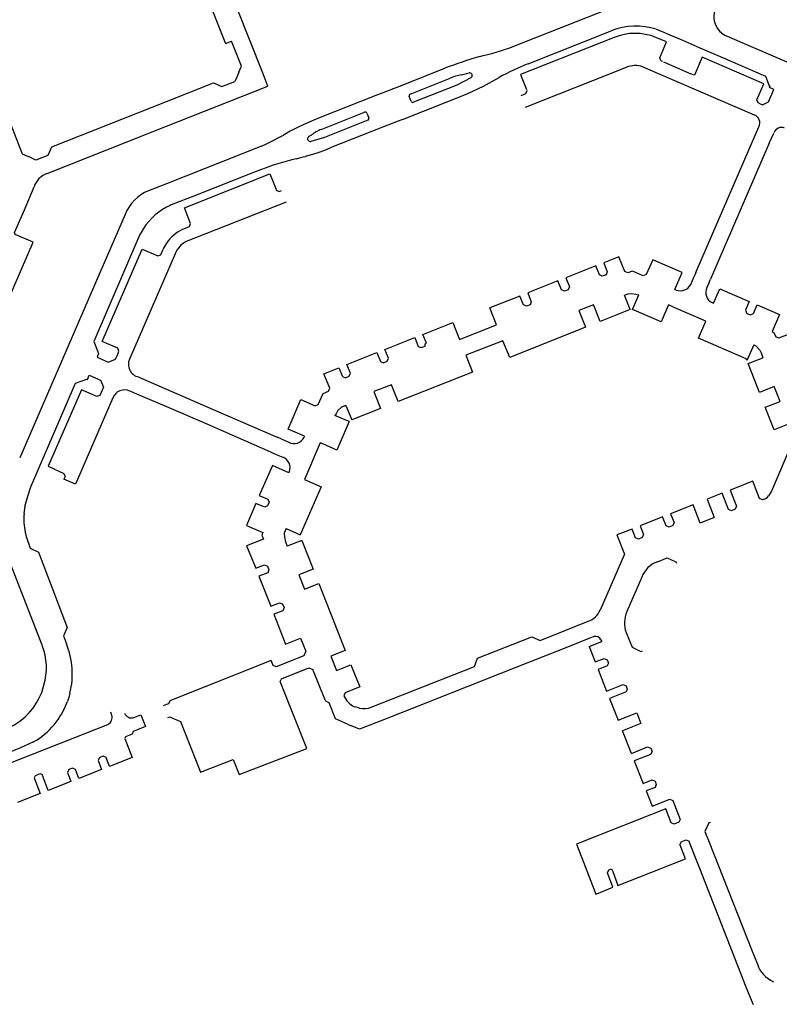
# Model space of a CAD drawing. Extents: x 148869 to 161638, y 453607 to 469810.
# Tile 965 of 1056: x 159130.57 to 159132.69, y 459870.37 to 459873.12. Entities that reach past the tile are written whole.
import ezdxf

# ---------------------------------------------------------------- set-up
doc = ezdxf.new("R2010")
doc.units = 0
doc.layers.add('LKI_V01_KANTRIJWEG', color=252, linetype='CONTINUOUS')

msp = doc.modelspace()

# ---------------------------------------------------------------- linework, layer by layer
at = {"layer": 'LKI_V01_KANTRIJWEG'}
for p, q in [((159131.9628, 459873.0463), (159132.2414, 459873.1562)), ((159131.9628, 459873.0463), (159132.2414, 459873.1562)), ((159131.9934, 459872.9935), (159132.2253, 459873.0851)), ((159131.9934, 459872.9935), (159132.2253, 459873.0851)), ((159132.3887, 459873.0744), (159132.4224, 459873.0597)), ((159132.3887, 459873.0744), (159132.4224, 459873.0597)), ((159132.5367, 459873.0768), (159132.5435, 459873.0727)), ((159132.5367, 459873.0768), (159132.5435, 459873.0727)), ((159133.1188, 459872.822), (159132.5435, 459873.0727)), ((159133.1188, 459872.822), (159132.5435, 459873.0727)), ((159131.1922, 459872.9867), (159131.1647, 459873.056)), ((159131.1922, 459872.9867), (159131.1647, 459873.056)), ((159132.4224, 459873.0597), (159132.4726, 459873.0379)), ((159132.4224, 459873.0597), (159132.4726, 459873.0379)), ((159131.8577, 459873.0133), (159131.8671, 459873.0163)), ((159131.8577, 459873.0133), (159131.8671, 459873.0163)), ((159131.1849, 459872.9696), (159131.1922, 459872.9867)), ((159131.1849, 459872.9696), (159131.1922, 459872.9867)), ((159132.3709, 459872.9983), (159132.4472, 459872.9653)), ((159132.3709, 459872.9983), (159132.4472, 459872.9653)), ((159131.1849, 459872.9696), (159131.1791, 459872.9559)), ((159131.1849, 459872.9696), (159131.1791, 459872.9559)), ((159131.2661, 459872.9309), (159131.251, 459872.9694)), ((159131.2661, 459872.9309), (159131.251, 459872.9694)), ((159131.627, 459872.9278), (159131.7606, 459872.9807)), ((159131.627, 459872.9278), (159131.7606, 459872.9807)), ((159131.8061, 459872.9624), (159131.828, 459872.9676)), ((159131.8061, 459872.9624), (159131.828, 459872.9676)), ((159131.9855, 459872.8719), (159132.2676, 459872.9837)), ((159131.9855, 459872.8719), (159132.2676, 459872.9837)), ((159132.3135, 459872.9851), (159132.6247, 459872.8506)), ((159132.3135, 459872.9851), (159132.6247, 459872.8506)), ((159130.9831, 459872.8188), (159131.2661, 459872.9309)), ((159130.9831, 459872.8188), (159131.2661, 459872.9309)), ((159131.1791, 459872.9559), (159131.1736, 459872.9439)), ((159131.1791, 459872.9559), (159131.1736, 459872.9439)), ((159131.6637, 459872.9086), (159131.7756, 459872.9527)), ((159131.6637, 459872.9086), (159131.7756, 459872.9527)), ((159131.5676, 459872.9045), (159131.4126, 459872.8429)), ((159131.5676, 459872.9045), (159131.4126, 459872.8429)), ((159131.6096, 459872.9209), (159131.5676, 459872.9045)), ((159131.6096, 459872.9209), (159131.5676, 459872.9045)), ((159131.6152, 459872.9232), (159131.6096, 459872.9209)), ((159131.6152, 459872.9232), (159131.6096, 459872.9209)), ((159131.6152, 459872.9232), (159131.627, 459872.9278)), ((159131.6152, 459872.9232), (159131.627, 459872.9278)), ((159131.6662, 459872.8884), (159131.6609, 459872.902)), ((159131.6662, 459872.8884), (159131.6609, 459872.902)), ((159131.415, 459872.8101), (159131.5363, 459872.858)), ((159131.415, 459872.8101), (159131.5363, 459872.858)), ((159131.5429, 459872.8553), (159131.5482, 459872.8421)), ((159131.5429, 459872.8553), (159131.5482, 459872.8421)), ((159131.3646, 459872.8224), (159131.351, 459872.816)), ((159131.3646, 459872.8224), (159131.351, 459872.816)), ((159131.3884, 459872.833), (159131.3646, 459872.8224)), ((159131.3884, 459872.833), (159131.3646, 459872.8224)), ((159131.4126, 459872.8429), (159131.3884, 459872.833)), ((159131.4126, 459872.8429), (159131.3884, 459872.833)), ((159131.5461, 459872.836), (159131.5453, 459872.8354)), ((159131.5461, 459872.836), (159131.5453, 459872.8354)), ((159131.6419, 459872.8379), (159131.5889, 459872.8171)), ((159131.6419, 459872.8379), (159131.5889, 459872.8171)), ((159130.6493, 459872.6872), (159130.9831, 459872.8188)), ((159130.6493, 459872.6872), (159130.9831, 459872.8188)), ((159131.3021, 459872.7901), (159131.3097, 459872.7943)), ((159131.3021, 459872.7901), (159131.3097, 459872.7943)), ((159131.3286, 459872.8046), (159131.3097, 459872.7943)), ((159131.3286, 459872.8046), (159131.3097, 459872.7943)), ((159131.351, 459872.816), (159131.3286, 459872.8046)), ((159131.351, 459872.816), (159131.3286, 459872.8046)), ((159131.38, 459872.7897), (159131.3885, 459872.7949)), ((159131.38, 459872.7897), (159131.3885, 459872.7949)), ((159131.5889, 459872.8171), (159131.4401, 459872.7581)), ((159131.5889, 459872.8171), (159131.4401, 459872.7581)), ((159132.6253, 459872.7892), (159132.637, 459872.8175)), ((159132.6253, 459872.7892), (159132.637, 459872.8175)), ((159132.6667, 459872.7715), (159132.6795, 459872.7999)), ((159132.6667, 459872.7715), (159132.6795, 459872.7999)), ((159131.2485, 459872.7634), (159131.2622, 459872.7696)), ((159131.2485, 459872.7634), (159131.2622, 459872.7696)), ((159131.2622, 459872.7696), (159131.2757, 459872.7761)), ((159131.2622, 459872.7696), (159131.2757, 459872.7761)), ((159131.2757, 459872.7761), (159131.3021, 459872.7901)), ((159131.2757, 459872.7761), (159131.3021, 459872.7901)), ((159132.4615, 459872.4101), (159132.6253, 459872.7892)), ((159132.4615, 459872.4101), (159132.6253, 459872.7892)), ((159132.6667, 459872.7715), (159132.5028, 459872.392)), ((159132.6667, 459872.7715), (159132.5028, 459872.392)), ((159131.2485, 459872.7634), (159130.9831, 459872.6584)), ((159131.2485, 459872.7634), (159130.9831, 459872.6584)), ((159131.3713, 459872.7348), (159131.392, 459872.741)), ((159131.3713, 459872.7348), (159131.392, 459872.741)), ((159131.392, 459872.741), (159131.4095, 459872.7467)), ((159131.392, 459872.741), (159131.4095, 459872.7467)), ((159131.4095, 459872.7467), (159131.4249, 459872.7522)), ((159131.4095, 459872.7467), (159131.4249, 459872.7522)), ((159131.4249, 459872.7522), (159131.4401, 459872.7581)), ((159131.4249, 459872.7522), (159131.4401, 459872.7581)), ((159131.3066, 459872.7176), (159131.2805, 459872.71)), ((159131.3066, 459872.7176), (159131.2805, 459872.71)), ((159131.3328, 459872.7249), (159131.3066, 459872.7176)), ((159131.3328, 459872.7249), (159131.3066, 459872.7176)), ((159131.3458, 459872.7282), (159131.3328, 459872.7249)), ((159131.3458, 459872.7282), (159131.3328, 459872.7249)), ((159130.9831, 459872.6584), (159130.9329, 459872.6386)), ((159130.9831, 459872.6584), (159130.9329, 459872.6386)), ((159131.317, 459872.6072), (159131.0378, 459872.4965)), ((159131.317, 459872.6072), (159131.0378, 459872.4965)), ((159131.0071, 459872.462), (159130.9831, 459872.4067)), ((159131.0071, 459872.462), (159130.9831, 459872.4067)), ((159132.4615, 459872.4101), (159132.4568, 459872.3989)), ((159132.4615, 459872.4101), (159132.4568, 459872.3989)), ((159130.9831, 459872.4067), (159130.9553, 459872.3428)), ((159130.9831, 459872.4067), (159130.9553, 459872.3428)), ((159132.4471, 459872.3768), (159132.4568, 459872.3989)), ((159132.4471, 459872.3768), (159132.4568, 459872.3989)), ((159132.4978, 459872.3807), (159132.4926, 459872.3682)), ((159132.4978, 459872.3807), (159132.4926, 459872.3682)), ((159132.4978, 459872.3807), (159132.5028, 459872.392)), ((159132.4978, 459872.3807), (159132.5028, 459872.392)), ((159130.9553, 459872.3428), (159130.8798, 459872.1684)), ((159130.9553, 459872.3428), (159130.8798, 459872.1684)), ((159132.2777, 459872.3068), (159132.262, 459872.347)), ((159132.2777, 459872.3068), (159132.262, 459872.347)), ((159132.2846, 459872.3071), (159132.3025, 459872.3475)), ((159132.2846, 459872.3071), (159132.3025, 459872.3475)), ((159131.9049, 459872.2643), (159131.8863, 459872.3113)), ((159131.9049, 459872.2643), (159131.8863, 459872.3113)), ((159130.7797, 459872.2172), (159130.7923, 459872.1866)), ((159130.7797, 459872.2172), (159130.7923, 459872.1866)), ((159132.6231, 459872.2084), (159132.6038, 459872.1645)), ((159132.6231, 459872.2084), (159132.6038, 459872.1645)), ((159130.7935, 459872.1843), (159130.7892, 459872.1742)), ((159130.7935, 459872.1843), (159130.7892, 459872.1742)), ((159130.7892, 459872.1742), (159130.8198, 459872.16)), ((159130.7892, 459872.1742), (159130.8198, 459872.16)), ((159130.794, 459872.1859), (159130.7923, 459872.1866)), ((159130.794, 459872.1859), (159130.7923, 459872.1866)), ((159130.7935, 459872.1843), (159130.794, 459872.1859)), ((159130.7935, 459872.1843), (159130.794, 459872.1859)), ((159132.6072, 459872.1559), (159132.6486, 459872.1724)), ((159132.6072, 459872.1559), (159132.6486, 459872.1724)), ((159130.7293, 459872.101), (159130.7603, 459872.1123)), ((159130.7293, 459872.101), (159130.7603, 459872.1123)), ((159130.7603, 459872.1123), (159130.762, 459872.1115)), ((159130.7603, 459872.1123), (159130.762, 459872.1115)), ((159130.762, 459872.1115), (159130.767, 459872.1233)), ((159130.762, 459872.1115), (159130.767, 459872.1233)), ((159130.9048, 459872.1187), (159130.912, 459872.1149)), ((159130.9048, 459872.1187), (159130.912, 459872.1149)), ((159130.912, 459872.1149), (159130.9831, 459872.0842)), ((159130.912, 459872.1149), (159130.9831, 459872.0842)), ((159130.6043, 459871.8117), (159130.7293, 459872.101)), ((159130.6043, 459871.8117), (159130.7293, 459872.101)), ((159130.8924, 459872.074), (159130.8805, 459872.0793)), ((159130.8924, 459872.074), (159130.8805, 459872.0793)), ((159130.9831, 459872.0842), (159131.1135, 459872.0279)), ((159130.9831, 459872.0842), (159131.1135, 459872.0279)), ((159130.8334, 459872.0606), (159130.7285, 459871.8191)), ((159130.8334, 459872.0606), (159130.7285, 459871.8191)), ((159130.8924, 459872.074), (159130.9831, 459872.0356)), ((159130.8924, 459872.074), (159130.9831, 459872.0356)), ((159131.4843, 459872.0385), (159131.5005, 459871.9987)), ((159131.4843, 459872.0385), (159131.5005, 459871.9987)), ((159131.4932, 459871.994), (159131.4535, 459872.011)), ((159131.4932, 459871.994), (159131.4535, 459872.011)), ((159131.3029, 459871.946), (159131.2917, 459871.9507)), ((159131.3029, 459871.946), (159131.2917, 459871.9507)), ((159131.3029, 459871.946), (159131.325, 459871.9362)), ((159131.3029, 459871.946), (159131.325, 459871.9362)), ((159131.2736, 459871.9092), (159131.2851, 459871.9043)), ((159131.2736, 459871.9092), (159131.2851, 459871.9043)), ((159131.2851, 459871.9043), (159131.3079, 459871.8944)), ((159131.2851, 459871.9043), (159131.3079, 459871.8944)), ((159130.7285, 459871.8191), (159130.6966, 459871.8331)), ((159130.7285, 459871.8191), (159130.6966, 459871.8331)), ((159132.6725, 459871.7997), (159132.6646, 459871.7861)), ((159132.6725, 459871.7997), (159132.6646, 459871.7861)), ((159130.5877, 459871.757), (159130.585, 459871.7373)), ((159130.5877, 459871.757), (159130.585, 459871.7373)), ((159131.3169, 459871.6949), (159131.3564, 459871.678)), ((159131.3169, 459871.6949), (159131.3564, 459871.678)), ((159131.3607, 459871.6622), (159131.3205, 459871.6464)), ((159131.3607, 459871.6622), (159131.3205, 459871.6464)), ((159131.3607, 459871.6622), (159131.3927, 459871.5817)), ((159131.3607, 459871.6622), (159131.3927, 459871.5817)), ((159130.636, 459871.369), (159130.5398, 459871.6164)), ((159130.636, 459871.369), (159130.5398, 459871.6164)), ((159132.3107, 459871.5596), (159132.269, 459871.4633)), ((159132.3107, 459871.5596), (159132.269, 459871.4633)), ((159132.1633, 459871.3659), (159132.1985, 459871.3794)), ((159132.1633, 459871.3659), (159132.1985, 459871.3794)), ((159132.1964, 459871.3843), (159132.1985, 459871.3794)), ((159132.1964, 459871.3843), (159132.1985, 459871.3794)), ((159131.2811, 459871.3129), (159131.2756, 459871.3264)), ((159131.2811, 459871.3129), (159131.2756, 459871.3264)), ((159130.6378, 459871.2472), (159130.6406, 459871.2574)), ((159130.6378, 459871.2472), (159130.6406, 459871.2574)), ((159131.3747, 459871.0813), (159131.3004, 459871.2678)), ((159131.3747, 459871.0813), (159131.3004, 459871.2678)), ((159130.9831, 459871.2035), (159130.9736, 459871.1997)), ((159130.9831, 459871.2035), (159130.9736, 459871.1997)), ((159130.8306, 459871.1744), (159130.8276, 459871.1823)), ((159130.8306, 459871.1744), (159130.8276, 459871.1823)), ((159130.8917, 459871.167), (159130.9112, 459871.1746)), ((159130.8917, 459871.167), (159130.9112, 459871.1746)), ((159130.9112, 459871.1746), (159130.9241, 459871.1422)), ((159130.9112, 459871.1746), (159130.9241, 459871.1422)), ((159131.5223, 459871.1934), (159131.5098, 459871.1968)), ((159131.5223, 459871.1934), (159131.5098, 459871.1968)), ((159130.5112, 459871.0268), (159130.819, 459871.1478)), ((159130.5112, 459871.0268), (159130.819, 459871.1478)), ((159131.4881, 459871.1492), (159131.4995, 459871.1443)), ((159131.4881, 459871.1492), (159131.4995, 459871.1443)), ((159132.2816, 459871.0668), (159132.2563, 459871.1304)), ((159132.2816, 459871.0668), (159132.2563, 459871.1304)), ((159131.1864, 459871.0081), (159131.3747, 459871.0813)), ((159131.1864, 459871.0081), (159131.3747, 459871.0813)), ((159132.4433, 459870.8195), (159132.4627, 459870.7697)), ((159132.4433, 459870.8195), (159132.4627, 459870.7697)), ((159132.4983, 459870.8195), (159132.6172, 459870.5195)), ((159132.4983, 459870.8195), (159132.6172, 459870.5195)), ((159132.4328, 459870.7727), (159132.4174, 459870.8111)), ((159132.4328, 459870.7727), (159132.4174, 459870.8111)), ((159132.1428, 459870.7756), (159132.1818, 459870.6739)), ((159132.1428, 459870.7756), (159132.1818, 459870.6739)), ((159132.244, 459870.6982), (159132.4328, 459870.7727)), ((159132.244, 459870.6982), (159132.4328, 459870.7727)), ((159132.4627, 459870.7697), (159132.4717, 459870.7467)), ((159132.4627, 459870.7697), (159132.4717, 459870.7467)), ((159132.2292, 459870.737), (159132.244, 459870.6982)), ((159132.2292, 459870.737), (159132.244, 459870.6982)), ((159132.1845, 459870.675), (159132.23, 459870.6931)), ((159132.1845, 459870.675), (159132.23, 459870.6931)), ((159132.1818, 459870.6739), (159132.1845, 459870.675)), ((159132.1818, 459870.6739), (159132.1845, 459870.675)), ((159132.6172, 459870.5195), (159132.6334, 459870.4785)), ((159132.6172, 459870.5195), (159132.6334, 459870.4785)), ((159132.6207, 459870.3675), (159132.6214, 459870.3659)), ((159132.6207, 459870.3675), (159132.6214, 459870.3659))]:
    msp.add_line(p, q, dxfattribs=at)
for points in [[(159131.0936, 459873.2354), (159131.0774, 459873.229), (159131.148, 459873.0498), (159131.1647, 459873.056)], [(159131.0936, 459873.2354), (159131.0774, 459873.229), (159131.148, 459873.0498), (159131.1647, 459873.056)], [(159131.251, 459872.9694), (159131.144, 459873.2398), (159131.1386, 459873.2536)], [(159131.251, 459872.9694), (159131.144, 459873.2398), (159131.1386, 459873.2536)], [(159132.351, 459873.0895), (159132.3672, 459873.0838), (159132.3887, 459873.0744)], [(159132.351, 459873.0895), (159132.3672, 459873.0838), (159132.3887, 459873.0744)], [(159132.2331, 459873.0662), (159131.9716, 459872.963), (159131.9881, 459872.9215)], [(159132.2331, 459873.0662), (159131.9716, 459872.963), (159131.9881, 459872.9215)], [(159132.3684, 459872.9993), (159132.3642, 459873.001), (159132.3605, 459873.0097), (159132.3799, 459873.0542), (159132.3501, 459873.067)], [(159132.3684, 459872.9993), (159132.3642, 459873.001), (159132.3605, 459873.0097), (159132.3799, 459873.0542), (159132.3501, 459873.067)], [(159130.4697, 459873.0332), (159130.4674, 459873.0275), (159130.4845, 459872.9851), (159130.5803, 459872.7417), (159130.602, 459872.7322), (159130.6157, 459872.7262)], [(159130.4697, 459873.0332), (159130.4674, 459873.0275), (159130.4845, 459872.9851), (159130.5803, 459872.7417), (159130.602, 459872.7322), (159130.6157, 459872.7262)], [(159132.4726, 459873.0379), (159132.5361, 459873.0111), (159132.656, 459872.9583), (159132.6667, 459872.9319), (159132.6688, 459872.931)], [(159132.4726, 459873.0379), (159132.5361, 459873.0111), (159132.656, 459872.9583), (159132.6667, 459872.9319), (159132.6688, 459872.931)], [(159132.4793, 459873.0113), (159132.4575, 459872.961), (159132.4472, 459872.9653)], [(159132.4793, 459873.0113), (159132.4575, 459872.961), (159132.4472, 459872.9653)], [(159132.6392, 459872.8824), (159132.6352, 459872.8842), (159132.632, 459872.8925), (159132.6514, 459872.9371), (159132.4793, 459873.0113)], [(159132.6392, 459872.8824), (159132.6352, 459872.8842), (159132.632, 459872.8925), (159132.6514, 459872.9371), (159132.4793, 459873.0113)], [(159130.9831, 459872.8883), (159131.1147, 459872.9403), (159131.1379, 459872.9299), (159131.1736, 459872.9439)], [(159130.9831, 459872.8883), (159131.1147, 459872.9403), (159131.1379, 459872.9299), (159131.1736, 459872.9439)], [(159131.6419, 459872.8379), (159131.8227, 459872.9095), (159131.8681, 459872.9307), (159131.9118, 459872.955)], [(159131.6419, 459872.8379), (159131.8227, 459872.9095), (159131.8681, 459872.9307), (159131.9118, 459872.955)], [(159131.8331, 459872.9539), (159131.7939, 459872.9337), (159131.6728, 459872.8857)], [(159131.8331, 459872.9539), (159131.7939, 459872.9337), (159131.6728, 459872.8857)], [(159132.6797, 459872.9214), (159132.6671, 459872.9268), (159132.6688, 459872.931)], [(159132.6797, 459872.9214), (159132.6671, 459872.9268), (159132.6688, 459872.931)], [(159131.9888, 459872.92), (159131.9898, 459872.9178), (159131.9861, 459872.9094), (159131.9725, 459872.904)], [(159131.9888, 459872.92), (159131.9898, 459872.9178), (159131.9861, 459872.9094), (159131.9725, 459872.904)], [(159132.6392, 459872.8824), (159132.6477, 459872.8787), (159132.6644, 459872.8872), (159132.6797, 459872.9214)], [(159132.6392, 459872.8824), (159132.6477, 459872.8787), (159132.6644, 459872.8872), (159132.6797, 459872.9214)], [(159130.6157, 459872.7262), (159130.6186, 459872.7251), (159130.6524, 459872.7381), (159130.6626, 459872.7615), (159130.9831, 459872.8883)], [(159130.6157, 459872.7262), (159130.6186, 459872.7251), (159130.6524, 459872.7381), (159130.6626, 459872.7615), (159130.9831, 459872.8883)], [(159131.5453, 459872.8354), (159131.4241, 459872.7875), (159131.3862, 459872.7766)], [(159131.5453, 459872.8354), (159131.4241, 459872.7875), (159131.3862, 459872.7766)], [(159131.2805, 459872.71), (159131.226, 459872.6899), (159131.0638, 459872.6254), (159130.9965, 459872.5991)], [(159131.2805, 459872.71), (159131.226, 459872.6899), (159131.0638, 459872.6254), (159130.9965, 459872.5991)], [(159131.0286, 459872.531), (159131.0469, 459872.5385), (159131.0504, 459872.5468), (159131.0333, 459872.5912), (159131.2718, 459872.6857), (159131.288, 459872.6445)], [(159131.0286, 459872.531), (159131.0469, 459872.5385), (159131.0504, 459872.5468), (159131.0333, 459872.5912), (159131.2718, 459872.6857), (159131.288, 459872.6445)], [(159130.6108, 459872.4946), (159130.5607, 459872.5164), (159130.5583, 459872.5224), (159130.5832, 459872.579), (159130.6131, 459872.6494)], [(159130.6108, 459872.4946), (159130.5607, 459872.5164), (159130.5583, 459872.5224), (159130.5832, 459872.579), (159130.6131, 459872.6494)], [(159131.288, 459872.6445), (159131.2897, 459872.6403), (159131.2979, 459872.6368), (159131.3045, 459872.6395)], [(159131.288, 459872.6445), (159131.2897, 459872.6403), (159131.2979, 459872.6368), (159131.3045, 459872.6395)], [(159130.8677, 459872.5724), (159130.797, 459872.4098), (159130.573, 459871.8923)], [(159130.8677, 459872.5724), (159130.797, 459872.4098), (159130.573, 459871.8923)], [(159130.9119, 459872.5219), (159130.9089, 459872.516), (159130.7797, 459872.2172)], [(159130.9119, 459872.5219), (159130.9089, 459872.516), (159130.7797, 459872.2172)], [(159130.4908, 459871.8592), (159130.334, 459871.9271), (159130.3176, 459871.9677), (159130.3247, 459871.9831), (159130.3668, 459872.0802), (159130.3726, 459872.0826), (159130.4226, 459872.0605), (159130.4939, 459872.225), (159130.4476, 459872.2452), (159130.4452, 459872.2506), (159130.4645, 459872.2957), (159130.4878, 459872.3484), (159130.4932, 459872.3505), (159130.5396, 459872.3308), (159130.6108, 459872.4946)], [(159130.4908, 459871.8592), (159130.334, 459871.9271), (159130.3176, 459871.9677), (159130.3247, 459871.9831), (159130.3668, 459872.0802), (159130.3726, 459872.0826), (159130.4226, 459872.0605), (159130.4939, 459872.225), (159130.4476, 459872.2452), (159130.4452, 459872.2506), (159130.4645, 459872.2957), (159130.4878, 459872.3484), (159130.4932, 459872.3505), (159130.5396, 459872.3308), (159130.6108, 459872.4946)], [(159130.8468, 459872.1991), (159130.8035, 459872.218), (159130.915, 459872.4755), (159130.9586, 459872.4565), (159130.9668, 459872.4599), (159130.9728, 459872.4733)], [(159130.8468, 459872.1991), (159130.8035, 459872.218), (159130.915, 459872.4755), (159130.9586, 459872.4565), (159130.9668, 459872.4599), (159130.9728, 459872.4733)], [(159132.4066, 459872.3611), (159132.403, 459872.3628), (159132.4236, 459872.4101), (159132.3414, 459872.4454), (159132.3229, 459872.4044), (159132.3144, 459872.4011), (159132.2843, 459872.4143), (159132.2716, 459872.4095), (159132.2634, 459872.4129), (159132.2468, 459872.4541), (159132.2044, 459872.4373), (159132.2142, 459872.4124), (159132.2106, 459872.4041), (159132.2003, 459872.4), (159132.1921, 459872.4036), (159132.1822, 459872.4288), (159132.098, 459872.3955), (159132.1082, 459872.3705), (159132.1049, 459872.3622), (159132.0942, 459872.358), (159132.0858, 459872.3617), (159132.0761, 459872.3866), (159131.992, 459872.3535), (159132.0019, 459872.3286), (159131.9988, 459872.3202), (159131.9881, 459872.316), (159131.9797, 459872.3197), (159131.97, 459872.3444), (159131.8863, 459872.3113)], [(159132.4066, 459872.3611), (159132.403, 459872.3628), (159132.4236, 459872.4101), (159132.3414, 459872.4454), (159132.3229, 459872.4044), (159132.3144, 459872.4011), (159132.2843, 459872.4143), (159132.2716, 459872.4095), (159132.2634, 459872.4129), (159132.2468, 459872.4541), (159132.2044, 459872.4373), (159132.2142, 459872.4124), (159132.2106, 459872.4041), (159132.2003, 459872.4), (159132.1921, 459872.4036), (159132.1822, 459872.4288), (159132.098, 459872.3955), (159132.1082, 459872.3705), (159132.1049, 459872.3622), (159132.0942, 459872.358), (159132.0858, 459872.3617), (159132.0761, 459872.3866), (159131.992, 459872.3535), (159132.0019, 459872.3286), (159131.9988, 459872.3202), (159131.9881, 459872.316), (159131.9797, 459872.3197), (159131.97, 459872.3444), (159131.8863, 459872.3113)], [(159132.5071, 459872.3261), (159132.5108, 459872.3244), (159132.5284, 459872.3647), (159132.6108, 459872.3293), (159132.6004, 459872.3047), (159132.6037, 459872.2962), (159132.6141, 459872.2919), (159132.6224, 459872.2954), (159132.6327, 459872.3197), (159132.6949, 459872.2928), (159132.6747, 459872.2451), (159132.6795, 459872.243), (159132.6845, 459872.2309), (159132.6929, 459872.2274), (159132.7349, 459872.2438)], [(159132.5071, 459872.3261), (159132.5108, 459872.3244), (159132.5284, 459872.3647), (159132.6108, 459872.3293), (159132.6004, 459872.3047), (159132.6037, 459872.2962), (159132.6141, 459872.2919), (159132.6224, 459872.2954), (159132.6327, 459872.3197), (159132.6949, 459872.2928), (159132.6747, 459872.2451), (159132.6795, 459872.243), (159132.6845, 459872.2309), (159132.6929, 459872.2274), (159132.7349, 459872.2438)], [(159132.262, 459872.347), (159132.2721, 459872.3505), (159132.2818, 459872.352), (159132.2938, 459872.35), (159132.3025, 459872.3475)], [(159132.262, 459872.347), (159132.2721, 459872.3505), (159132.2818, 459872.352), (159132.2938, 459872.35), (159132.3025, 459872.3475)], [(159132.1782, 459872.3138), (159132.1755, 459872.3204), (159132.1344, 459872.304), (159132.1529, 459872.2572), (159131.9415, 459872.1732), (159131.9224, 459872.2199), (159131.819, 459872.179), (159131.8375, 459872.132), (159131.6301, 459872.0499), (159131.6113, 459872.0968), (159131.562, 459872.0775), (159131.5647, 459872.0708)], [(159132.1782, 459872.3138), (159132.1755, 459872.3204), (159132.1344, 459872.304), (159132.1529, 459872.2572), (159131.9415, 459872.1732), (159131.9224, 459872.2199), (159131.819, 459872.179), (159131.8375, 459872.132), (159131.6301, 459872.0499), (159131.6113, 459872.0968), (159131.562, 459872.0775), (159131.5647, 459872.0708)], [(159132.2777, 459872.3068), (159132.1944, 459872.2737), (159132.1782, 459872.3138)], [(159132.2777, 459872.3068), (159132.1944, 459872.2737), (159132.1782, 459872.3138)], [(159132.4013, 459872.3126), (159132.3897, 459872.3178), (159132.3847, 459872.3199), (159132.3642, 459872.2725), (159132.2846, 459872.3071)], [(159132.4013, 459872.3126), (159132.3897, 459872.3178), (159132.3847, 459872.3199), (159132.3642, 459872.2725), (159132.2846, 459872.3071)], [(159132.4865, 459872.2677), (159132.4894, 459872.2744), (159132.4013, 459872.3126)], [(159132.4865, 459872.2677), (159132.4894, 459872.2744), (159132.4013, 459872.3126)], [(159131.3672, 459871.9496), (159131.3689, 459871.953), (159131.3226, 459871.973), (159131.3582, 459872.0557), (159131.3984, 459872.0382), (159131.4069, 459872.0414), (159131.4206, 459872.0725), (159131.4352, 459872.0785), (159131.4389, 459872.0868), (159131.4226, 459872.1277), (159131.4646, 459872.1445), (159131.4745, 459872.1197), (159131.4829, 459872.1162), (159131.4934, 459872.1204), (159131.4969, 459872.1288), (159131.487, 459872.1535), (159131.5708, 459872.1865), (159131.5806, 459872.1617), (159131.589, 459872.1582), (159131.5994, 459872.1624), (159131.603, 459872.1706), (159131.5931, 459872.1955), (159131.6766, 459872.2286), (159131.6863, 459872.204), (159131.6947, 459872.2006), (159131.7054, 459872.2043), (159131.7059, 459872.2108), (159131.7091, 459872.2126), (159131.6989, 459872.2374), (159131.7826, 459872.2706), (159131.8015, 459872.2232), (159131.9049, 459872.2643)], [(159131.3672, 459871.9496), (159131.3689, 459871.953), (159131.3226, 459871.973), (159131.3582, 459872.0557), (159131.3984, 459872.0382), (159131.4069, 459872.0414), (159131.4206, 459872.0725), (159131.4352, 459872.0785), (159131.4389, 459872.0868), (159131.4226, 459872.1277), (159131.4646, 459872.1445), (159131.4745, 459872.1197), (159131.4829, 459872.1162), (159131.4934, 459872.1204), (159131.4969, 459872.1288), (159131.487, 459872.1535), (159131.5708, 459872.1865), (159131.5806, 459872.1617), (159131.589, 459872.1582), (159131.5994, 459872.1624), (159131.603, 459872.1706), (159131.5931, 459872.1955), (159131.6766, 459872.2286), (159131.6863, 459872.204), (159131.6947, 459872.2006), (159131.7054, 459872.2043), (159131.7059, 459872.2108), (159131.7091, 459872.2126), (159131.6989, 459872.2374), (159131.7826, 459872.2706), (159131.8015, 459872.2232), (159131.9049, 459872.2643)], [(159132.6038, 459872.1645), (159132.602, 459872.1691), (159132.4689, 459872.2271), (159132.4865, 459872.2677)], [(159132.6038, 459872.1645), (159132.602, 459872.1691), (159132.4689, 459872.2271), (159132.4865, 459872.2677)], [(159130.847, 459872.1826), (159130.8503, 459872.1907), (159130.8468, 459872.1991)], [(159130.847, 459872.1826), (159130.8503, 459872.1907), (159130.8468, 459872.1991)], [(159132.6231, 459872.2084), (159132.6289, 459872.2057), (159132.6398, 459872.1932), (159132.6435, 459872.1863), (159132.6486, 459872.1724)], [(159132.6231, 459872.2084), (159132.6289, 459872.2057), (159132.6398, 459872.1932), (159132.6435, 459872.1863), (159132.6486, 459872.1724)], [(159130.8205, 459872.1603), (159130.8406, 459872.1678), (159130.847, 459872.1826)], [(159130.8205, 459872.1603), (159130.8406, 459872.1678), (159130.847, 459872.1826)], [(159132.7304, 459871.984), (159132.7217, 459871.9875), (159132.6803, 459871.971), (159132.6555, 459872.0338), (159132.6968, 459872.0503), (159132.6802, 459872.0916), (159132.6391, 459872.0754), (159132.6072, 459872.1559)], [(159132.7304, 459871.984), (159132.7217, 459871.9875), (159132.6803, 459871.971), (159132.6555, 459872.0338), (159132.6968, 459872.0503), (159132.6802, 459872.0916), (159132.6391, 459872.0754), (159132.6072, 459872.1559)], [(159130.767, 459872.1233), (159130.799, 459872.1094), (159130.8068, 459872.0898), (159130.8005, 459872.075)], [(159130.767, 459872.1233), (159130.799, 459872.1094), (159130.8068, 459872.0898), (159130.8005, 459872.075)], [(159130.8005, 459872.075), (159130.797, 459872.0669), (159130.7886, 459872.0637), (159130.7455, 459872.0827), (159130.6526, 459871.869), (159130.6966, 459871.8492), (159130.7, 459871.8409), (159130.6966, 459871.8331)], [(159130.8005, 459872.075), (159130.797, 459872.0669), (159130.7886, 459872.0637), (159130.7455, 459872.0827), (159130.6526, 459871.869), (159130.6966, 459871.8492), (159130.7, 459871.8409), (159130.6966, 459871.8331)], [(159130.9831, 459872.0842), (159131.1135, 459872.0279), (159131.2917, 459871.9507)], [(159130.9831, 459872.0842), (159131.1135, 459872.0279), (159131.2917, 459871.9507)], [(159131.5647, 459872.0708), (159131.5807, 459872.0305), (159131.5005, 459871.9987)], [(159131.5647, 459872.0708), (159131.5807, 459872.0305), (159131.5005, 459871.9987)], [(159130.9831, 459872.0356), (159131.096, 459871.9874), (159131.2736, 459871.9092)], [(159130.9831, 459872.0356), (159131.096, 459871.9874), (159131.2736, 459871.9092)], [(159131.4843, 459872.0385), (159131.4721, 459872.0346), (159131.462, 459872.0246), (159131.4566, 459872.0153), (159131.4535, 459872.011)], [(159131.4843, 459872.0385), (159131.4721, 459872.0346), (159131.462, 459872.0246), (159131.4566, 459872.0153), (159131.4535, 459872.011)], [(159131.4932, 459871.994), (159131.4588, 459871.914), (159131.4194, 459871.9315)], [(159131.4932, 459871.994), (159131.4588, 459871.914), (159131.4194, 459871.9315)], [(159131.4194, 459871.9315), (159131.4125, 459871.9347), (159131.3682, 459871.8318), (159131.4146, 459871.8119), (159131.3564, 459871.678)], [(159131.4194, 459871.9315), (159131.4125, 459871.9347), (159131.3682, 459871.8318), (159131.4146, 459871.8119), (159131.3564, 459871.678)], [(159132.7177, 459871.9052), (159132.7127, 459871.8939), (159132.6725, 459871.7997)], [(159132.7177, 459871.9052), (159132.7127, 459871.8939), (159132.6725, 459871.7997)], [(159131.3264, 459871.8544), (159131.3247, 459871.8511), (159131.2787, 459871.8711), (159131.2423, 459871.7875), (159131.2665, 459871.777), (159131.27, 459871.7686), (159131.2655, 459871.7585), (159131.2574, 459871.7551), (159131.2327, 459871.7654), (159131.206, 459871.7035), (159131.2523, 459871.6837), (159131.2494, 459871.6765), (159131.2541, 459871.6653), (159131.2068, 459871.6468), (159131.2322, 459871.5841), (159131.2568, 459871.5937), (159131.2653, 459871.5899), (159131.2691, 459871.5799), (159131.2656, 459871.5715), (159131.241, 459871.5618), (159131.2742, 459871.4786), (159131.2986, 459871.4881), (159131.3072, 459871.4845), (159131.3113, 459871.4742), (159131.3076, 459871.4658), (159131.2829, 459871.4561), (159131.3158, 459871.3726), (159131.3575, 459871.3888), (159131.3718, 459871.3528)], [(159131.3264, 459871.8544), (159131.3247, 459871.8511), (159131.2787, 459871.8711), (159131.2423, 459871.7875), (159131.2665, 459871.777), (159131.27, 459871.7686), (159131.2655, 459871.7585), (159131.2574, 459871.7551), (159131.2327, 459871.7654), (159131.206, 459871.7035), (159131.2523, 459871.6837), (159131.2494, 459871.6765), (159131.2541, 459871.6653), (159131.2068, 459871.6468), (159131.2322, 459871.5841), (159131.2568, 459871.5937), (159131.2653, 459871.5899), (159131.2691, 459871.5799), (159131.2656, 459871.5715), (159131.241, 459871.5618), (159131.2742, 459871.4786), (159131.2986, 459871.4881), (159131.3072, 459871.4845), (159131.3113, 459871.4742), (159131.3076, 459871.4658), (159131.2829, 459871.4561), (159131.3158, 459871.3726), (159131.3575, 459871.3888), (159131.3718, 459871.3528)], [(159130.5877, 459871.757), (159130.5957, 459871.7852), (159130.6043, 459871.8117)], [(159130.5877, 459871.757), (159130.5957, 459871.7852), (159130.6043, 459871.8117)], [(159132.6501, 459871.776), (159132.648, 459871.7751), (159132.6394, 459871.7791), (159132.6205, 459871.8274), (159132.5577, 459871.8024), (159132.5751, 459871.7574), (159132.5717, 459871.7492), (159132.561, 459871.7451), (159132.553, 459871.7485), (159132.5353, 459871.7936), (159132.493, 459871.7768), (159132.5127, 459871.7257), (159132.4738, 459871.7102), (159132.4537, 459871.7614), (159132.3909, 459871.7366), (159132.4005, 459871.7119), (159132.397, 459871.7034), (159132.3868, 459871.6994), (159132.3783, 459871.7031), (159132.3685, 459871.7278), (159132.3056, 459871.7029), (159132.3155, 459871.6781), (159132.312, 459871.6698), (159132.3014, 459871.6656), (159132.2931, 459871.6694), (159132.2832, 459871.6939), (159132.2408, 459871.6774), (159132.2625, 459871.6233), (159132.1943, 459871.4676)], [(159132.6501, 459871.776), (159132.648, 459871.7751), (159132.6394, 459871.7791), (159132.6205, 459871.8274), (159132.5577, 459871.8024), (159132.5751, 459871.7574), (159132.5717, 459871.7492), (159132.561, 459871.7451), (159132.553, 459871.7485), (159132.5353, 459871.7936), (159132.493, 459871.7768), (159132.5127, 459871.7257), (159132.4738, 459871.7102), (159132.4537, 459871.7614), (159132.3909, 459871.7366), (159132.4005, 459871.7119), (159132.397, 459871.7034), (159132.3868, 459871.6994), (159132.3783, 459871.7031), (159132.3685, 459871.7278), (159132.3056, 459871.7029), (159132.3155, 459871.6781), (159132.312, 459871.6698), (159132.3014, 459871.6656), (159132.2931, 459871.6694), (159132.2832, 459871.6939), (159132.2408, 459871.6774), (159132.2625, 459871.6233), (159132.1943, 459871.4676)], [(159131.3169, 459871.6949), (159131.3116, 459871.6821), (159131.3127, 459871.6708), (159131.3154, 459871.6583), (159131.3205, 459871.6464)], [(159131.3169, 459871.6949), (159131.3116, 459871.6821), (159131.3127, 459871.6708), (159131.3154, 459871.6583), (159131.3205, 459871.6464)], [(159130.5884, 459871.6848), (159130.5911, 459871.6726), (159130.602, 459871.6402), (159130.6252, 459871.6293), (159130.7058, 459871.4185), (159130.6953, 459871.3955), (159130.7037, 459871.3731)], [(159130.5884, 459871.6848), (159130.5911, 459871.6726), (159130.602, 459871.6402), (159130.6252, 459871.6293), (159130.7058, 459871.4185), (159130.6953, 459871.3955), (159130.7037, 459871.3731)], [(159132.3543, 459871.6024), (159132.3815, 459871.6131), (159132.4058, 459871.6023), (159132.4076, 459871.5983)], [(159132.3543, 459871.6024), (159132.3815, 459871.6131), (159132.4058, 459871.6023), (159132.4076, 459871.5983)], [(159131.3927, 459871.5817), (159131.3525, 459871.5658), (159131.3682, 459871.5261), (159131.4083, 459871.5418), (159131.4822, 459871.3547), (159131.4422, 459871.3387), (159131.4579, 459871.2988), (159131.4983, 459871.3145), (159131.5228, 459871.2529), (159131.4823, 459871.2366), (159131.4786, 459871.2281)], [(159131.3927, 459871.5817), (159131.3525, 459871.5658), (159131.3682, 459871.5261), (159131.4083, 459871.5418), (159131.4822, 459871.3547), (159131.4422, 459871.3387), (159131.4579, 459871.2988), (159131.4983, 459871.3145), (159131.5228, 459871.2529), (159131.4823, 459871.2366), (159131.4786, 459871.2281)], [(159131.5548, 459871.1959), (159131.8434, 459871.3102), (159131.8518, 459871.3328), (159132.0037, 459871.3927), (159132.0263, 459871.3824), (159132.1612, 459871.4361)], [(159131.5548, 459871.1959), (159131.8434, 459871.3102), (159131.8518, 459871.3328), (159132.0037, 459871.3927), (159132.0263, 459871.3824), (159132.1612, 459871.4361)], [(159132.1777, 459871.3934), (159132.1668, 459871.3895), (159132.1033, 459871.364), (159131.9591, 459871.3075), (159131.5964, 459871.1636), (159131.5225, 459871.1347), (159131.4995, 459871.1443)], [(159132.1777, 459871.3934), (159132.1668, 459871.3895), (159132.1033, 459871.364), (159131.9591, 459871.3075), (159131.5964, 459871.1636), (159131.5225, 459871.1347), (159131.4995, 459871.1443)], [(159132.2668, 459871.4047), (159132.2834, 459871.3637), (159132.3083, 459871.3521), (159132.3127, 459871.3534)], [(159132.2668, 459871.4047), (159132.2834, 459871.3637), (159132.3083, 459871.3521), (159132.3127, 459871.3534)], [(159132.1633, 459871.3659), (159132.1807, 459871.3226), (159132.205, 459871.3322), (159132.2135, 459871.3287), (159132.2171, 459871.3195), (159132.2136, 459871.3119), (159132.1886, 459871.3014), (159132.2115, 459871.2411), (159132.2582, 459871.2593), (159132.2666, 459871.2562), (159132.2699, 459871.2468), (159132.2666, 459871.2387), (159132.2207, 459871.2204), (159132.2444, 459871.1603), (159132.2964, 459871.1808), (159132.3082, 459871.1509), (159132.2563, 459871.1304)], [(159132.1633, 459871.3659), (159132.1807, 459871.3226), (159132.205, 459871.3322), (159132.2135, 459871.3287), (159132.2171, 459871.3195), (159132.2136, 459871.3119), (159132.1886, 459871.3014), (159132.2115, 459871.2411), (159132.2582, 459871.2593), (159132.2666, 459871.2562), (159132.2699, 459871.2468), (159132.2666, 459871.2387), (159132.2207, 459871.2204), (159132.2444, 459871.1603), (159132.2964, 459871.1808), (159132.3082, 459871.1509), (159132.2563, 459871.1304)], [(159131.3718, 459871.3528), (159131.3662, 459871.3399), (159131.2893, 459871.3093), (159131.2811, 459871.3129)], [(159131.3718, 459871.3528), (159131.3662, 459871.3399), (159131.2893, 459871.3093), (159131.2811, 459871.3129)], [(159131.2756, 459871.3264), (159130.9925, 459871.2138), (159130.989, 459871.2058), (159130.9831, 459871.2035)], [(159131.2756, 459871.3264), (159130.9925, 459871.2138), (159130.989, 459871.2058), (159130.9831, 459871.2035)], [(159131.3004, 459871.2678), (159131.3039, 459871.2758), (159131.3808, 459871.3064), (159131.3919, 459871.3015)], [(159131.3004, 459871.2678), (159131.3039, 459871.2758), (159131.3808, 459871.3064), (159131.3919, 459871.3015)], [(159131.4881, 459871.1492), (159131.4551, 459871.1638), (159131.4371, 459871.2087), (159131.4277, 459871.2129), (159131.4251, 459871.2185), (159131.3919, 459871.3015)], [(159131.4881, 459871.1492), (159131.4551, 459871.1638), (159131.4371, 459871.2087), (159131.4277, 459871.2129), (159131.4251, 459871.2185), (159131.3919, 459871.3015)], [(159130.7134, 459871.2355), (159130.7103, 459871.2236), (159130.7061, 459871.2122)], [(159130.7134, 459871.2355), (159130.7103, 459871.2236), (159130.7061, 459871.2122)], [(159130.9865, 459871.1672), (159130.9918, 459871.1692), (159131.0219, 459871.1562), (159131.0777, 459871.0147), (159131.1696, 459871.0499), (159131.1864, 459871.0081)], [(159130.9865, 459871.1672), (159130.9918, 459871.1692), (159131.0219, 459871.1562), (159131.0777, 459871.0147), (159131.1696, 459871.0499), (159131.1864, 459871.0081)], [(159130.9241, 459871.1422), (159130.8901, 459871.1284), (159130.887, 459871.1208), (159130.8687, 459871.1133), (159130.8668, 459871.1087), (159130.8874, 459871.056), (159130.824, 459871.0309), (159130.8145, 459871.0558), (159130.806, 459871.0596), (159130.7956, 459871.0554), (159130.792, 459871.0473), (159130.8017, 459871.0223), (159130.7382, 459870.9972), (159130.729, 459871.0223), (159130.7208, 459871.026), (159130.7099, 459871.0219), (159130.7065, 459871.0135), (159130.7162, 459870.9885), (159130.6528, 459870.9635), (159130.6355, 459871.0081), (159130.6301, 459871.0104), (159130.6162, 459871.0049), (159130.6136, 459870.9985), (159130.6305, 459870.9548), (159130.567, 459870.93)], [(159130.9241, 459871.1422), (159130.8901, 459871.1284), (159130.887, 459871.1208), (159130.8687, 459871.1133), (159130.8668, 459871.1087), (159130.8874, 459871.056), (159130.824, 459871.0309), (159130.8145, 459871.0558), (159130.806, 459871.0596), (159130.7956, 459871.0554), (159130.792, 459871.0473), (159130.8017, 459871.0223), (159130.7382, 459870.9972), (159130.729, 459871.0223), (159130.7208, 459871.026), (159130.7099, 459871.0219), (159130.7065, 459871.0135), (159130.7162, 459870.9885), (159130.6528, 459870.9635), (159130.6355, 459871.0081), (159130.6301, 459871.0104), (159130.6162, 459871.0049), (159130.6136, 459870.9985), (159130.6305, 459870.9548), (159130.567, 459870.93)], [(159130.6115, 459871.0991), (159130.5755, 459871.0823), (159130.5082, 459871.0553)], [(159130.6115, 459871.0991), (159130.5755, 459871.0823), (159130.5082, 459871.0553)], [(159132.2816, 459871.0668), (159132.3268, 459871.0853), (159132.3356, 459871.0818), (159132.3392, 459871.0727), (159132.3353, 459871.0643), (159132.2895, 459871.0465), (159132.3146, 459870.9833), (159132.3391, 459870.9931), (159132.3476, 459870.9897), (159132.3511, 459870.9804), (159132.3475, 459870.9721), (159132.3227, 459870.9623), (159132.3392, 459870.9201), (159132.389, 459870.9395), (159132.3974, 459870.9359), (159132.418, 459870.8828), (159132.4143, 459870.8747), (159132.4014, 459870.8695), (159132.3928, 459870.8732), (159132.3773, 459870.9123), (159132.1418, 459870.8195)], [(159132.2816, 459871.0668), (159132.3268, 459871.0853), (159132.3356, 459871.0818), (159132.3392, 459871.0727), (159132.3353, 459871.0643), (159132.2895, 459871.0465), (159132.3146, 459870.9833), (159132.3391, 459870.9931), (159132.3476, 459870.9897), (159132.3511, 459870.9804), (159132.3475, 459870.9721), (159132.3227, 459870.9623), (159132.3392, 459870.9201), (159132.389, 459870.9395), (159132.3974, 459870.9359), (159132.418, 459870.8828), (159132.4143, 459870.8747), (159132.4014, 459870.8695), (159132.3928, 459870.8732), (159132.3773, 459870.9123), (159132.1418, 459870.8195)], [(159132.502, 459870.8744), (159132.4976, 459870.8729), (159132.4867, 459870.8489), (159132.4983, 459870.8195)], [(159132.502, 459870.8744), (159132.4976, 459870.8729), (159132.4867, 459870.8489), (159132.4983, 459870.8195)], [(159132.1418, 459870.8195), (159132.1281, 459870.8141), (159132.1428, 459870.7756)], [(159132.1418, 459870.8195), (159132.1281, 459870.8141), (159132.1428, 459870.7756)], [(159132.4174, 459870.8111), (159132.417, 459870.8121), (159132.4202, 459870.8195)], [(159132.4174, 459870.8111), (159132.417, 459870.8121), (159132.4202, 459870.8195)], [(159132.4202, 459870.8195), (159132.4206, 459870.8203), (159132.4341, 459870.8256), (159132.4424, 459870.8218), (159132.4433, 459870.8195)], [(159132.4202, 459870.8195), (159132.4206, 459870.8203), (159132.4341, 459870.8256), (159132.4424, 459870.8218), (159132.4433, 459870.8195)], [(159132.23, 459870.6931), (159132.2146, 459870.7334), (159132.2181, 459870.7415), (159132.2262, 459870.7447), (159132.2292, 459870.737)], [(159132.23, 459870.6931), (159132.2146, 459870.7334), (159132.2181, 459870.7415), (159132.2262, 459870.7447), (159132.2292, 459870.737)], [(159132.4717, 459870.7467), (159132.6015, 459870.415), (159132.6207, 459870.3675)], [(159132.4717, 459870.7467), (159132.6015, 459870.415), (159132.6207, 459870.3675)]]:
    msp.add_lwpolyline(points, dxfattribs=at)
for centre, radius, start, end in [((159132.5708, 459873.1249), 0.059, 155.7241, 234.6117), ((159132.5708, 459873.1249), 0.059, 155.7241, 234.6117), ((159132.2942, 459872.9146), 0.1839, 72.0084, 112.0011), ((159132.2942, 459872.9146), 0.1839, 72.0084, 112.0011), ((159132.2925, 459872.9247), 0.1535, 67.9837, 112.7901), ((159132.2925, 459872.9247), 0.1535, 67.9837, 112.7901), ((159131.7359, 459873.6025), 0.6007, 282.6162, 292.194), ((159131.7359, 459873.6025), 0.6007, 282.6162, 292.194), ((159132.1232, 459872.0616), 0.988, 105.5876, 111.5299), ((159132.1232, 459872.0616), 0.988, 105.5876, 111.5299), ((159132.25, 459872.3438), 0.6985, 111.5555, 118.9616), ((159132.25, 459872.3438), 0.6985, 111.5555, 118.9616), ((159132.2925, 459872.92), 0.0684, 72.1189, 111.3752), ((159132.2925, 459872.92), 0.0684, 72.1189, 111.3752), ((159131.8388, 459872.8066), 0.1592, 101.8719, 113.4128), ((159131.8388, 459872.8066), 0.1592, 101.8719, 113.4128), ((159131.8297, 459872.9604), 0.00737, 297.5225, 103.3143), ((159131.8297, 459872.9604), 0.00737, 297.5225, 103.3143), ((159131.6658, 459872.9038), 0.00525, 113.6332, 199.9487), ((159131.6658, 459872.9038), 0.00525, 113.6332, 199.9487), ((159131.6709, 459872.8905), 0.00516, 204.2209, 291.9084), ((159131.6709, 459872.8905), 0.00516, 204.2209, 291.9084), ((159131.5379, 459872.8525), 0.00572, 28.9236, 106.1329), ((159131.5379, 459872.8525), 0.00572, 28.9236, 106.1329), ((159132.617, 459872.8289), 0.023, 330.4068, 70.5268), ((159132.617, 459872.8289), 0.023, 330.4068, 70.5268), ((159131.5431, 459872.8405), 0.00537, 304.2233, 17.8938), ((159131.5431, 459872.8405), 0.00537, 304.2233, 17.8938), ((159131.5163, 459872.6028), 0.2308, 116.0429, 123.633), ((159131.5163, 459872.6028), 0.2308, 116.0429, 123.633), ((159132.701, 459872.7929), 0.0226, 67.8287, 161.8596), ((159132.701, 459872.7929), 0.0226, 67.8287, 161.8596), ((159131.3845, 459872.7838), 0.00742, 127.61, 282.9733), ((159131.3845, 459872.7838), 0.00742, 127.61, 282.9733), ((159131.2124, 459873.2957), 0.583, 283.2197, 285.8118), ((159131.2124, 459873.2957), 0.583, 283.2197, 285.8118), ((159130.6708, 459872.6304), 0.0608, 110.7356, 161.7575), ((159130.6708, 459872.6304), 0.0608, 110.7356, 161.7575), ((159130.9765, 459872.5304), 0.1166, 111.9621, 158.91), ((159130.9765, 459872.5304), 0.1166, 111.9621, 158.91), ((159131.0649, 459872.4391), 0.1739, 118.0539, 151.5909), ((159131.0649, 459872.4391), 0.1739, 118.0539, 151.5909), ((159131.0673, 459872.4344), 0.1793, 113.2747, 118.0295), ((159131.0673, 459872.4344), 0.1793, 113.2747, 118.0295), ((159131.0751, 459872.4302), 0.1111, 114.7792, 145.9717), ((159131.0751, 459872.4302), 0.1111, 114.7792, 145.9717), ((159131.0738, 459872.4309), 0.1095, 145.8869, 157.2137), ((159131.0738, 459872.4309), 0.1095, 145.8869, 157.2137), ((159131.0661, 459872.4404), 0.0629, 116.7995, 159.8716), ((159131.0661, 459872.4404), 0.0629, 116.7995, 159.8716), ((159132.4177, 459872.3926), 0.0334, 250.5754, 331.8272), ((159132.4177, 459872.3926), 0.0334, 250.5754, 331.8272), ((159132.5201, 459872.3541), 0.0309, 152.9454, 245.0395), ((159132.5201, 459872.3541), 0.0309, 152.9454, 245.0395), ((159130.9124, 459872.1536), 0.0358, 155.6339, 257.6989), ((159130.9124, 459872.1536), 0.0358, 155.6339, 257.6989), ((159130.8658, 459872.0475), 0.035, 65.2547, 157.9912), ((159130.8658, 459872.0475), 0.035, 65.2547, 157.9912), ((159131.3395, 459871.9635), 0.0309, 241.9263, 333.3067), ((159131.3395, 459871.9635), 0.0309, 241.9263, 333.3067), ((159131.2968, 459871.865), 0.0314, 340.2784, 69.3627), ((159131.2968, 459871.865), 0.0314, 340.2784, 69.3627), ((159132.6379, 459871.8089), 0.0351, 290.3072, 319.4644), ((159132.6379, 459871.8089), 0.0351, 290.3072, 319.4644), ((159130.7497, 459871.7216), 0.1654, 174.5564, 192.8544), ((159130.7497, 459871.7216), 0.1654, 174.5564, 192.8544), ((159132.3772, 459871.5354), 0.0708, 108.9098, 160.0158), ((159132.3772, 459871.5354), 0.0708, 108.9098, 160.0158), ((159132.1414, 459871.49), 0.0574, 290.1443, 337.0181), ((159132.1414, 459871.49), 0.0574, 290.1443, 337.0181), ((159132.3405, 459871.4312), 0.0784, 155.8583, 199.8251), ((159132.3405, 459871.4312), 0.0784, 155.8583, 199.8251), ((159132.1819, 459871.3782), 0.0157, 22.4535, 105.5218), ((159132.1819, 459871.3782), 0.0157, 22.4535, 105.5218), ((159130.474, 459871.3064), 0.1736, 343.5956, 21.1251), ((159130.474, 459871.3064), 0.1736, 343.5956, 21.1251), ((159130.4973, 459871.2894), 0.2227, 345.9947, 22.07), ((159130.4973, 459871.2894), 0.2227, 345.9947, 22.07), ((159130.4658, 459871.3025), 0.1807, 290.4032, 342.1657), ((159130.4658, 459871.3025), 0.1807, 290.4032, 342.1657), ((159131.5321, 459871.2497), 0.0578, 201.9783, 245.1623), ((159131.5321, 459871.2497), 0.0578, 201.9783, 245.1623), ((159130.5076, 459871.2821), 0.2104, 299.5787, 340.6012), ((159130.5076, 459871.2821), 0.2104, 299.5787, 340.6012), ((159130.8085, 459871.1682), 0.0229, 297.1747, 15.7227), ((159130.8085, 459871.1682), 0.0229, 297.1747, 15.7227), ((159130.8855, 459871.1867), 0.0207, 200.8647, 287.5402), ((159130.8855, 459871.1867), 0.0207, 200.8647, 287.5402), ((159131.5344, 459871.2483), 0.0562, 257.5681, 291.2725), ((159131.5344, 459871.2483), 0.0562, 257.5681, 291.2725), ((159132.7118, 459870.5051), 0.0828, 198.7665, 245.9785), ((159132.7118, 459870.5051), 0.0828, 198.7665, 245.9785)]:
    msp.add_arc(centre, radius, start, end, dxfattribs=at)

doc.saveas('drawing.dxf')
